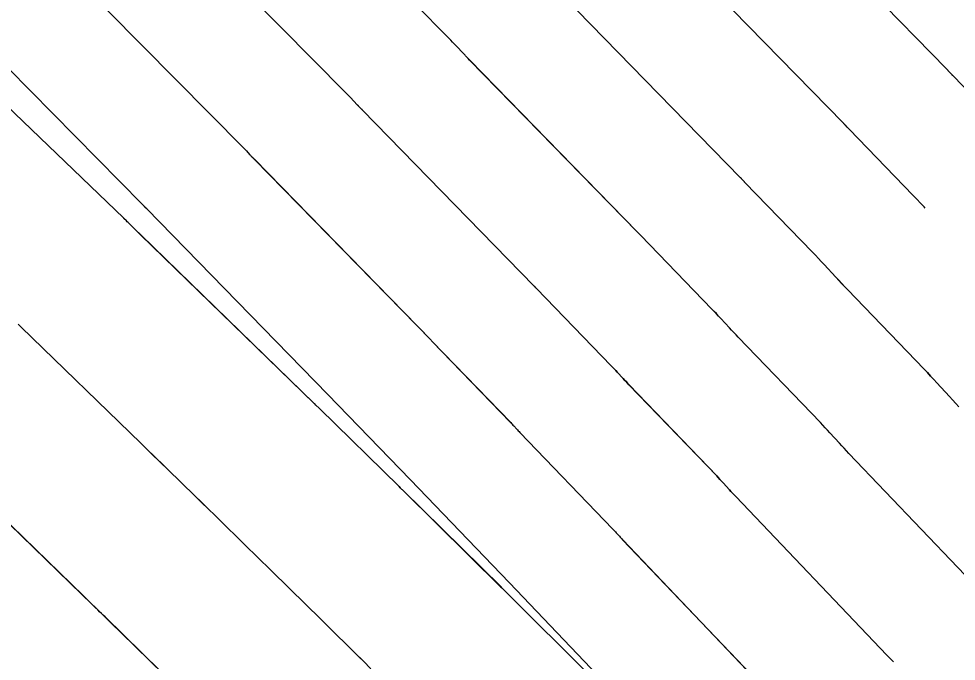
# Model space of a CAD drawing. Extents: x 954385 to 988206, y 1868364 to 1924553.
# Drawn here: x 955904.77 to 955929.86, y 1922926.39 to 1922943.57 of the extents above; entities that cross this region are included whole.
import ezdxf

# ---------------------------------------------------------------- set-up
doc = ezdxf.new("R2010")
doc.units = 0
for name, color, linetype in [('1', 7, 'Continuous'), ('Default', 7, 'Continuous'), ('Ex_Major Contours', 7, 'Continuous'), ('Ex_Minor Contours', 7, 'Continuous')]:
    doc.layers.add(name, color=color, linetype=linetype)

msp = doc.modelspace()

# ---------------------------------------------------------------- linework, layer by layer
at = {"layer": '1'}
for points in [[(955930.869, 1922927.876), (955926.984, 1922931.949), (955926.92, 1922932.017), (955926.856, 1922932.085), (955926.792, 1922932.154), (955926.729, 1922932.223), (955926.476, 1922932.499), (955926.413, 1922932.567), (955926.349, 1922932.636), (955926.285, 1922932.704), (955926.22, 1922932.771), (955924.023, 1922935.055), (955923.964, 1922935.117), (955923.904, 1922935.18), (955923.846, 1922935.243), (955923.787, 1922935.306), (955923.553, 1922935.559), (955923.494, 1922935.622), (955923.435, 1922935.685), (955923.376, 1922935.747), (955923.316, 1922935.809), (955921.412, 1922937.776), (955921.397, 1922937.793), (955921.381, 1922937.809), (955921.35, 1922937.842), (955921.335, 1922937.859), (955921.319, 1922937.875), (955916.835, 1922942.468), (955916.794, 1922942.51), (955916.753, 1922942.552), (955916.742, 1922942.562), (955916.732, 1922942.573), (955916.722, 1922942.584), (955916.712, 1922942.594), (955916.43, 1922942.896), (955916.379, 1922942.949), (955916.328, 1922943.002), (955916.277, 1922943.055), (955916.225, 1922943.108), (955912.169, 1922947.213)], [(955931.201, 1922940.565), (955929.779, 1922942.034), (955929.764, 1922942.05), (955929.748, 1922942.066), (955929.733, 1922942.082), (955929.718, 1922942.099), (955929.657, 1922942.165), (955929.641, 1922942.181), (955929.626, 1922942.197), (955929.61, 1922942.213), (955929.595, 1922942.229), (955925.473, 1922946.451)], [(955928.173, 1922926.375), (955928.129, 1922926.42), (955928.086, 1922926.465), (955928.042, 1922926.511), (955927.999, 1922926.556), (955923.957, 1922930.794), (955923.914, 1922930.839), (955923.871, 1922930.885), (955923.828, 1922930.931), (955923.786, 1922930.977), (955923.616, 1922931.162), (955923.574, 1922931.208), (955923.531, 1922931.254), (955923.488, 1922931.3), (955923.445, 1922931.345), (955921.099, 1922933.783), (955921.059, 1922933.825), (955921.02, 1922933.867), (955920.98, 1922933.909), (955920.941, 1922933.951), (955920.783, 1922934.121), (955920.744, 1922934.164), (955920.704, 1922934.206), (955920.664, 1922934.248), (955920.624, 1922934.289), (955918.623, 1922936.357), (955918.607, 1922936.374), (955918.576, 1922936.407), (955918.566, 1922936.418), (955918.56, 1922936.424), (955913.956, 1922941.14), (955913.924, 1922941.172), (955913.871, 1922941.226), (955913.861, 1922941.237), (955913.85, 1922941.248), (955913.84, 1922941.259), (955913.829, 1922941.27), (955913.646, 1922941.466), (955913.611, 1922941.502), (955913.577, 1922941.538), (955913.542, 1922941.574), (955913.507, 1922941.61), (955909.206, 1922945.963)], [(955929.028, 1922938.503), (955928.995, 1922938.538), (955928.897, 1922938.642), (955928.799, 1922938.746), (955928.7, 1922938.848), (955926.99, 1922940.615), (955926.977, 1922940.628), (955926.964, 1922940.642), (955926.952, 1922940.655), (955926.939, 1922940.669), (955926.888, 1922940.724), (955926.875, 1922940.737), (955926.862, 1922940.751), (955926.849, 1922940.765), (955926.836, 1922940.778), (955922.594, 1922945.123)], [(955906.243, 1922944.713), (955910.789, 1922940.111), (955910.808, 1922940.093), (955910.826, 1922940.074), (955910.844, 1922940.055), (955910.861, 1922940.036), (955910.947, 1922939.945), (955910.957, 1922939.934), (955910.968, 1922939.923), (955910.979, 1922939.912), (955910.99, 1922939.901), (955911.044, 1922939.845), (955911.076, 1922939.812), (955915.802, 1922934.972), (955915.813, 1922934.961), (955915.831, 1922934.941), (955915.834, 1922934.938), (955917.932, 1922932.77), (955917.953, 1922932.748), (955917.973, 1922932.727), (955917.994, 1922932.705), (955918.014, 1922932.684), (955918.094, 1922932.597), (955918.115, 1922932.575), (955918.135, 1922932.553), (955918.155, 1922932.532), (955918.176, 1922932.51), (955920.669, 1922929.919), (955920.691, 1922929.896), (955920.713, 1922929.873), (955920.735, 1922929.849), (955920.756, 1922929.826), (955920.842, 1922929.732), (955920.864, 1922929.708), (955920.886, 1922929.685), (955920.908, 1922929.662), (955920.93, 1922929.639), (955925.129, 1922925.236)], [(955919.714, 1922943.795), (955924.078, 1922939.326), (955924.088, 1922939.316), (955924.098, 1922939.305), (955924.109, 1922939.294), (955924.119, 1922939.283), (955924.16, 1922939.239), (955924.17, 1922939.228), (955924.18, 1922939.217), (955924.191, 1922939.206), (955924.201, 1922939.195), (955926.008, 1922937.329), (955926.087, 1922937.246), (955926.166, 1922937.163), (955926.245, 1922937.08), (955926.322, 1922936.996), (955926.633, 1922936.66), (955926.711, 1922936.576), (955926.789, 1922936.493), (955926.868, 1922936.41), (955926.947, 1922936.327), (955928.996, 1922934.198), (955929.082, 1922934.108), (955929.167, 1922934.017), (955929.252, 1922933.927), (955929.336, 1922933.835), (955929.672, 1922933.468), (955929.756, 1922933.377), (955929.841, 1922933.285), (955929.926, 1922933.195)], [(955922.259, 1922923.916), (955917.902, 1922928.483), (955917.893, 1922928.493), (955915.252, 1922931.238), (955915.241, 1922931.25), (955913.045, 1922933.519), (955913.043, 1922933.521), (955908.197, 1922938.485), (955908.164, 1922938.519), (955908.087, 1922938.596), (955908.071, 1922938.613), (955903.279, 1922943.463)], [(955903.08, 1922942.554), (955907.581, 1922938.235), (955907.663, 1922938.155), (955907.695, 1922938.124), (955907.961, 1922937.866), (955908.032, 1922937.797), (955912.678, 1922933.284), (955912.713, 1922933.251), (955912.815, 1922933.151), (955914.947, 1922931.061), (955914.98, 1922931.029), (955915.079, 1922930.932), (955917.674, 1922928.374), (955917.7, 1922928.349), (955917.726, 1922928.323), (955917.828, 1922928.221), (955922.294, 1922923.781)], [(955904.757, 1922935.403), (955904.835, 1922935.327), (955904.838, 1922935.324), (955908.034, 1922932.221), (955908.215, 1922932.045), (955908.396, 1922931.87), (955908.576, 1922931.694), (955908.757, 1922931.518), (955909.481, 1922930.816), (955909.661, 1922930.64), (955909.842, 1922930.464), (955910.022, 1922930.288), (955910.202, 1922930.112), (955911.257, 1922929.079), (955911.426, 1922928.913), (955911.595, 1922928.748), (955911.934, 1922928.416), (955912.018, 1922928.333), (955912.103, 1922928.25), (955912.187, 1922928.167), (955912.272, 1922928.084), (955913.775, 1922926.603), (955913.985, 1922926.396), (955914.195, 1922926.189)], [(955909.046, 1922925.647), (955907.079, 1922927.573), (955907.031, 1922927.62), (955906.983, 1922927.667), (955906.935, 1922927.714), (955906.886, 1922927.761), (955906.645, 1922927.996), (955906.5, 1922928.136), (955902.01, 1922932.496)]]:
    msp.add_lwpolyline(points, dxfattribs=at)
at = {"layer": 'Default'}
msp.add_arc((955068.332, 1922107.114), 1145.916, 31.460692, 46.414195, dxfattribs=at)
at = {"layer": 'Ex_Major Contours'}
for points in [[(955909.206, 1922945.963), (955913.507, 1922941.61), (955913.542, 1922941.574), (955913.577, 1922941.538), (955913.611, 1922941.502), (955913.645, 1922941.466), (955913.829, 1922941.27), (955913.839, 1922941.259), (955913.85, 1922941.248), (955913.861, 1922941.237), (955913.871, 1922941.226), (955913.915, 1922941.184), (955913.925, 1922941.173), (955913.936, 1922941.162), (955913.947, 1922941.151), (955913.957, 1922941.14), (955918.56, 1922936.423), (955918.571, 1922936.413), (955918.581, 1922936.401), (955918.607, 1922936.374), (955918.623, 1922936.357), (955920.625, 1922934.29), (955920.665, 1922934.248), (955920.705, 1922934.206), (955920.744, 1922934.164), (955920.784, 1922934.121), (955920.941, 1922933.951), (955920.98, 1922933.909), (955921.02, 1922933.867), (955921.06, 1922933.825), (955921.1, 1922933.783), (955923.445, 1922931.345), (955923.488, 1922931.3), (955923.531, 1922931.254), (955923.574, 1922931.208), (955923.616, 1922931.162), (955923.786, 1922930.977), (955923.828, 1922930.931), (955923.871, 1922930.885), (955923.914, 1922930.839), (955923.957, 1922930.794), (955928.001, 1922926.556), (955928.044, 1922926.511), (955928.087, 1922926.466), (955928.131, 1922926.42), (955928.174, 1922926.375)], [(955909.045, 1922925.647), (955907.508, 1922927.152), (955907.245, 1922927.409), (955906.982, 1922927.666), (955906.719, 1922927.922), (955906.455, 1922928.178), (955902.573, 1922931.949)]]:
    msp.add_lwpolyline(points, dxfattribs=at)
at = {"layer": 'Ex_Minor Contours'}
for points in [[(955930.871, 1922927.876), (955926.984, 1922931.949), (955926.92, 1922932.017), (955926.856, 1922932.085), (955926.792, 1922932.154), (955926.729, 1922932.223), (955926.476, 1922932.499), (955926.413, 1922932.567), (955926.349, 1922932.636), (955926.285, 1922932.704), (955926.22, 1922932.771), (955924.024, 1922935.055), (955923.964, 1922935.117), (955923.905, 1922935.18), (955923.846, 1922935.243), (955923.787, 1922935.306), (955923.553, 1922935.559), (955923.495, 1922935.622), (955923.436, 1922935.685), (955923.376, 1922935.747), (955923.316, 1922935.809), (955921.412, 1922937.776), (955921.397, 1922937.793), (955921.381, 1922937.809), (955921.35, 1922937.842), (955921.335, 1922937.859), (955921.319, 1922937.875), (955916.837, 1922942.468), (955916.816, 1922942.489), (955916.795, 1922942.51), (955916.753, 1922942.552), (955916.742, 1922942.562), (955916.732, 1922942.573), (955916.722, 1922942.584), (955916.712, 1922942.594), (955916.43, 1922942.895), (955916.379, 1922942.949), (955916.328, 1922943.002), (955916.277, 1922943.055), (955916.225, 1922943.108), (955912.169, 1922947.213)], [(955925.475, 1922946.451), (955929.595, 1922942.229), (955929.61, 1922942.213), (955929.626, 1922942.197), (955929.641, 1922942.181), (955929.657, 1922942.164), (955929.718, 1922942.099), (955929.733, 1922942.082), (955929.748, 1922942.066), (955929.764, 1922942.05), (955929.779, 1922942.034), (955931.2, 1922940.566)], [(955929.028, 1922938.503), (955928.995, 1922938.539), (955928.897, 1922938.642), (955928.799, 1922938.746), (955928.7, 1922938.849), (955926.99, 1922940.615), (955926.977, 1922940.628), (955926.964, 1922940.642), (955926.952, 1922940.655), (955926.939, 1922940.669), (955926.888, 1922940.724), (955926.875, 1922940.737), (955926.862, 1922940.751), (955926.849, 1922940.764), (955926.836, 1922940.778), (955922.596, 1922945.123)], [(955906.242, 1922944.713), (955910.789, 1922940.111), (955910.807, 1922940.093), (955910.825, 1922940.074), (955910.843, 1922940.055), (955910.861, 1922940.036), (955910.946, 1922939.945), (955910.957, 1922939.934), (955910.968, 1922939.923), (955910.979, 1922939.912), (955910.99, 1922939.901), (955911.034, 1922939.857), (955911.045, 1922939.846), (955911.056, 1922939.835), (955911.067, 1922939.824), (955911.078, 1922939.813), (955915.802, 1922934.972), (955915.813, 1922934.961), (955915.831, 1922934.941), (955915.834, 1922934.938), (955917.933, 1922932.77), (955917.953, 1922932.749), (955917.974, 1922932.727), (955917.994, 1922932.706), (955918.014, 1922932.684), (955918.095, 1922932.597), (955918.115, 1922932.575), (955918.135, 1922932.554), (955918.156, 1922932.532), (955918.176, 1922932.511), (955920.669, 1922929.919), (955920.691, 1922929.896), (955920.713, 1922929.873), (955920.735, 1922929.849), (955920.756, 1922929.826), (955920.842, 1922929.732), (955920.864, 1922929.708), (955920.886, 1922929.685), (955920.907, 1922929.662), (955920.929, 1922929.639), (955925.131, 1922925.236)], [(955929.926, 1922933.195), (955929.841, 1922933.285), (955929.756, 1922933.376), (955929.672, 1922933.468), (955929.336, 1922933.835), (955929.252, 1922933.926), (955929.167, 1922934.017), (955929.082, 1922934.108), (955928.996, 1922934.198), (955926.948, 1922936.327), (955926.868, 1922936.41), (955926.79, 1922936.493), (955926.711, 1922936.577), (955926.633, 1922936.66), (955926.323, 1922936.997), (955926.245, 1922937.08), (955926.166, 1922937.164), (955926.088, 1922937.247), (955926.008, 1922937.329), (955924.201, 1922939.195), (955924.191, 1922939.206), (955924.181, 1922939.217), (955924.17, 1922939.228), (955924.16, 1922939.239), (955924.119, 1922939.283), (955924.109, 1922939.294), (955924.098, 1922939.305), (955924.088, 1922939.316), (955924.078, 1922939.326), (955919.716, 1922943.796)], [(955903.279, 1922943.463), (955908.071, 1922938.613), (955908.087, 1922938.596), (955908.154, 1922938.53), (955908.165, 1922938.519), (955908.176, 1922938.508), (955908.188, 1922938.496), (955908.199, 1922938.485), (955913.043, 1922933.521), (955913.045, 1922933.519), (955915.241, 1922931.25), (955915.252, 1922931.238), (955917.893, 1922928.492), (955917.902, 1922928.483), (955922.26, 1922923.916)], [(955922.293, 1922923.78), (955917.829, 1922928.223), (955917.727, 1922928.324), (955917.701, 1922928.349), (955917.676, 1922928.375), (955915.056, 1922930.953), (955914.98, 1922931.028), (955914.946, 1922931.061), (955912.814, 1922933.15), (955912.723, 1922933.239), (955912.689, 1922933.272), (955912.678, 1922933.284), (955908.033, 1922937.793), (955907.889, 1922937.933), (955907.694, 1922938.122), (955907.673, 1922938.143), (955907.651, 1922938.165), (955907.581, 1922938.234), (955907.581, 1922938.235), (955903.08, 1922942.555)], [(955914.09, 1922926.293), (955913.774, 1922926.603), (955912.271, 1922928.083), (955912.186, 1922928.166), (955912.102, 1922928.249), (955912.017, 1922928.332), (955911.933, 1922928.415), (955911.594, 1922928.746), (955911.425, 1922928.912), (955911.256, 1922929.078), (955910.202, 1922930.111), (955910.022, 1922930.288), (955909.842, 1922930.464), (955909.661, 1922930.639), (955909.48, 1922930.815), (955908.758, 1922931.517), (955908.577, 1922931.692), (955908.396, 1922931.868), (955908.215, 1922932.043), (955908.035, 1922932.219), (955904.836, 1922935.323), (955904.824, 1922935.336), (955904.756, 1922935.403)]]:
    msp.add_lwpolyline(points, dxfattribs=at)

doc.saveas('drawing.dxf')
